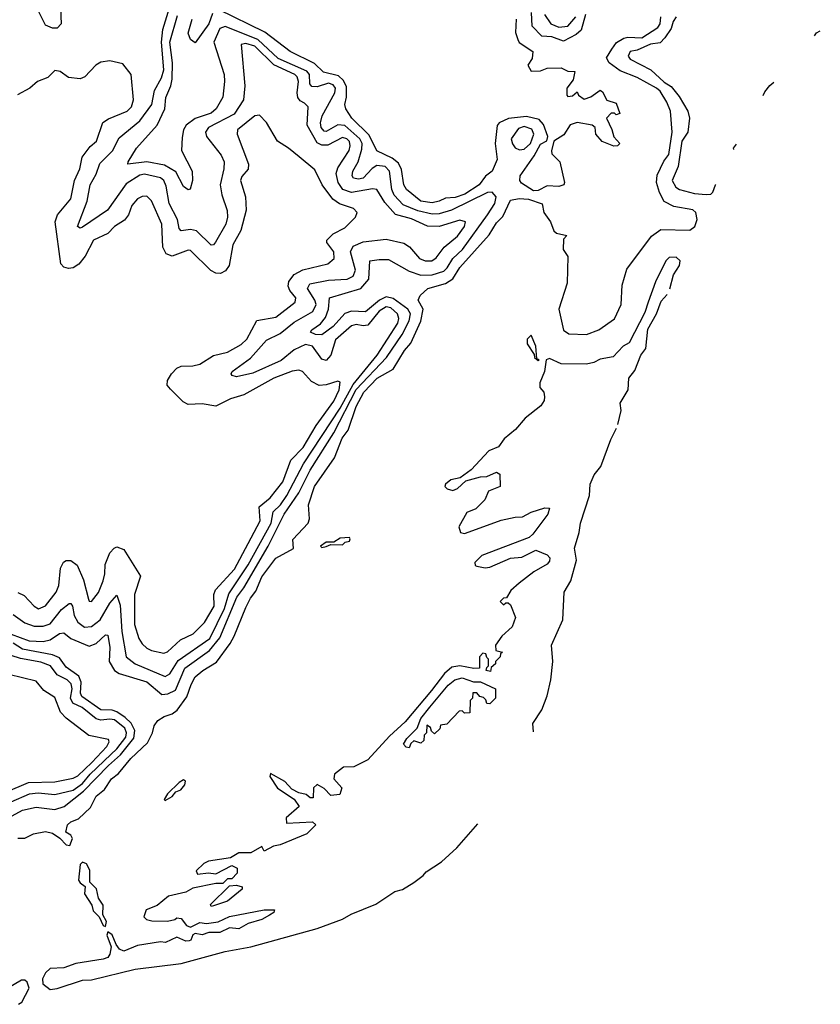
# Model space of a CAD drawing. Extents: x 2293878 to 2522763, y 823964 to 1006972.
# Tile 366 of 407: x 2494553 to 2498031, y 851105 to 855383. Entities that reach past the tile are written whole.
import ezdxf

# ---------------------------------------------------------------- set-up
doc = ezdxf.new("R2010")
doc.units = 0

msp = doc.modelspace()

# ---------------------------------------------------------------- linework, layer by layer
at = {"layer": '0CON20XD'}
for points in [[(2494525, 852798.4), (2494575, 852762.5), (2494615, 852747.9), (2494655, 852747.9), (2494685, 852758.4), (2494735, 852820.5), (2494767.1, 852847.1), (2494775, 852846.2), (2494781.6, 852835), (2494789, 852795), (2494805, 852764.7), (2494835, 852743.9), (2494865, 852746.4), (2494903.1, 852775), (2494945, 852848.2), (2494975, 852882.9), (2494988.8, 852838.8), (2494996, 852725), (2495015.9, 852615), (2495054.6, 852585), (2495185, 852529.2), (2495205, 852541.4), (2495241.6, 852598.4), (2495379.1, 852695), (2495442.6, 852825), (2495461.9, 852888.1), (2495545.3, 853015), (2495645.1, 853194.9), (2495654.5, 853245), (2495685.3, 853274.7), (2495713.3, 853315), (2495786.5, 853453.5), (2495945, 853694.6), (2496001.3, 853798.7), (2496105.4, 853925), (2496195.1, 854065), (2496199.7, 854085), (2496193.8, 854105), (2496165, 854130.4), (2496145, 854134.8), (2496115, 854116), (2496065, 854055.9), (2496045, 854052.6), (2496015, 854058.3), (2495995, 854052.4), (2495925, 853992.4), (2495904.2, 853925.8), (2495885, 853902.9), (2495865, 853907.8), (2495825, 853964.2), (2495795, 853971.3), (2495745, 853948.4), (2495688.4, 853901.6), (2495565, 853847.6), (2495495, 853830.9), (2495476.6, 853836.6), (2495471.4, 853845), (2495475.6, 853855), (2495555, 853912.4), (2495625, 853990.8), (2495685, 854019.8), (2495745, 854068.1), (2495826.2, 854115), (2495840.7, 854145), (2495834.8, 854165), (2495802.7, 854215), (2495813.2, 854235), (2495895, 854250.6), (2495975, 854256.3), (2496001.3, 854268.7), (2496012.3, 854295), (2495990.4, 854375), (2496001.4, 854398.6), (2496045, 854418.5), (2496145, 854429.8), (2496222.2, 854412.2), (2496245.7, 854395.7), (2496290, 854345), (2496315, 854334.7), (2496343.8, 854335), (2496362.2, 854347.8), (2496397.1, 854395), (2496455, 854443.1), (2496485.7, 854485), (2496489.4, 854505), (2496465, 854511.5), (2496374.6, 854484.6), (2496325, 854485.7), (2496255, 854517.4), (2496185, 854536.6), (2496138.9, 854588.9), (2496104.8, 854644.8), (2496085, 854648), (2495995, 854632.6), (2495956.6, 854645), (2495935.9, 854675), (2495927.7, 854715), (2495935, 854739.1), (2495983.7, 854815), (2495988.9, 854835), (2495985, 854854.5), (2495974.6, 854865), (2495955, 854870.6), (2495892, 854838), (2495865, 854837.9), (2495845, 854847.8), (2495801.9, 854925), (2495805.9, 855005), (2495790.2, 855020.2), (2495770.7, 855030.7), (2495761.1, 855045), (2495757.8, 855065), (2495763.6, 855115), (2495758.4, 855135), (2495748.7, 855145), (2495656.6, 855186.6), (2495575, 855267.4), (2495535, 855279.6), (2495515, 855275.5), (2495531, 855095), (2495524.5, 855035), (2495485, 854972.1), (2495372.5, 854915), (2495359.7, 854895), (2495364.8, 854874.8), (2495428.2, 854795), (2495440.7, 854765), (2495440, 854735), (2495423.7, 854665), (2495431.5, 854621.5), (2495454.2, 854554.2), (2495455.7, 854525), (2495448.6, 854495), (2495404, 854416), (2495395, 854405.4), (2495385, 854403.9), (2495321.1, 854465), (2495295, 854470.8), (2495255, 854466.2), (2495246.2, 854476.2), (2495238, 854515), (2495201.6, 854585), (2495189.4, 854659.4), (2495178.7, 854685), (2495165, 854696), (2495095, 854712.3), (2495075, 854707.5), (2495015, 854669.6), (2494934.7, 854555), (2494825, 854481.5), (2494815, 854477.1), (2494804.5, 854485), (2494846, 854594), (2494859.1, 854665), (2494885, 854712.3), (2494901.3, 854758.7), (2494956.3, 854813.7), (2494985, 854869.1), (2495075, 854944.2), (2495126.2, 855015), (2495139.1, 855075), (2495169, 855131), (2495179.2, 855165), (2495169.5, 855285), (2495175, 855340.8), (2495203.9, 855435)], [(2494728.3, 855468.3), (2494732.9, 855365), (2494715, 855345.8), (2494695, 855345.7), (2494665, 855358.6), (2494630.7, 855429.3)], [(2494545, 851827.5), (2494575, 851826.2), (2494612.5, 851845), (2494665, 851855.6), (2494695, 851848), (2494727.5, 851827.5), (2494755, 851797.5), (2494770, 851795), (2494782.5, 851825), (2494775, 851840), (2494753.6, 851853.6), (2494760, 851885), (2494775, 851898.1), (2494808.7, 851911.3), (2494860.2, 851959.8), (2494885, 852009.2), (2494921.4, 852038.6), (2494951.8, 852085), (2494981.7, 852108.3), (2495035, 852172.3), (2495108.6, 852241.4), (2495130, 852285), (2495136.7, 852315), (2495152.3, 852337.7), (2495180, 852355), (2495215, 852366.7), (2495236.9, 852383.1), (2495279.6, 852440.5), (2495297.3, 852495), (2495315, 852527.5), (2495347.8, 852555), (2495408.5, 852591.5), (2495467.9, 852672.1), (2495484.7, 852705), (2495535, 852829.4), (2495555, 852869.4), (2495579.4, 852900.6), (2495605, 852962.7), (2495665, 853043.3), (2495742.5, 853085), (2495738.8, 853125), (2495805.8, 853195), (2495812.5, 853215), (2495807.5, 853275), (2495834.1, 853355), (2495920.8, 853479.2), (2495953.7, 853565), (2495979.8, 853600.2), (2496015, 853702.9), (2496048.5, 853765), (2496106, 853825), (2496175.7, 853865), (2496225, 853945.5), (2496252.4, 853977.6), (2496295, 854072.5), (2496306.2, 854125), (2496284, 854165), (2496292.5, 854185), (2496326.2, 854215), (2496403.5, 854236.5), (2496435, 854257.4), (2496465, 854305.7), (2496592.2, 854447.8), (2496625, 854500.6), (2496651.7, 854528.3), (2496685, 854599.4), (2496723.5, 854606.5), (2496762.9, 854602.9), (2496823, 854583), (2496830, 854545), (2496858.8, 854505), (2496873.1, 854465), (2496885, 854456), (2496930, 854445), (2496915, 854430), (2496914.1, 854385), (2496933.8, 854353.8), (2496931.4, 854238.6), (2496894.7, 854125), (2496915, 854034.2), (2496938.3, 854018.3), (2497015, 854014.7), (2497068.5, 854035), (2497137.3, 854082.7), (2497165.7, 854145), (2497170.8, 854229.2), (2497191.2, 854298.8), (2497297.9, 854442.1), (2497338.9, 854471.1), (2497465, 854468.9), (2497486.3, 854485), (2497496.3, 854515), (2497490, 854545), (2497477.5, 854557.5), (2497395, 854571.5), (2497353, 854593), (2497332.5, 854632.5), (2497319.5, 854675), (2497322.5, 854707.5), (2497351.9, 854768.1), (2497373, 854796.9), (2497387.2, 854895), (2497380.9, 854985), (2497363.8, 855025), (2497335, 855072.2), (2497320, 855085), (2497235, 855132.2), (2497161.4, 855161.4), (2497113.8, 855195), (2497103, 855216.9), (2497125, 855255.6), (2497146, 855284), (2497177, 855303), (2497195, 855307.8), (2497255.6, 855304.3), (2497325, 855348.8), (2497335, 855364.4), (2497338.4, 855395)], [(2495259.1, 854870.9), (2495255.3, 854815), (2495302.2, 854725), (2495303.1, 854685), (2495293.6, 854646.4), (2495285, 854643.8), (2495265, 854658), (2495231.3, 854721.3), (2495181.3, 854751.4), (2495105, 854765.6), (2495023.3, 854755), (2495024, 854765), (2495060.9, 854825), (2495149.8, 854925), (2495183.3, 854995), (2495187.8, 855045), (2495209.2, 855095), (2495214.9, 855125), (2495216.3, 855196.3), (2495205.1, 855285), (2495238.3, 855401.7)], [(2495390.4, 855409.5), (2495374.3, 855365), (2495315, 855282.5), (2495295, 855297.5), (2495284.4, 855325), (2495302.5, 855385)], [(2496710, 855385), (2496707, 855327), (2496716.4, 855296.4), (2496723.6, 855283.6), (2496782.5, 855245), (2496780, 855215), (2496760, 855185), (2496775, 855160), (2496815, 855161.2), (2496845, 855172.5), (2496905, 855173.3), (2496935, 855160), (2496965, 855157.5), (2496957.7, 855122.3), (2496930, 855085), (2496930, 855055), (2496935, 855050), (2496955, 855052.5), (2496975, 855070), (2496980, 855055), (2497005, 855037.5), (2497035, 855047.5), (2497075, 855077.5), (2497085, 855070), (2497103.6, 855033.6), (2497145, 855020), (2497160, 854975), (2497145, 854970), (2497137, 854977), (2497123, 854977), (2497102.5, 854955), (2497126.2, 854906.2), (2497133.6, 854873.6), (2497160, 854845), (2497150, 854835), (2497133.6, 854833.6), (2497083.6, 854853.6), (2497056.7, 854885), (2497052.5, 854915), (2497040, 854925), (2496975, 854936.7), (2496945, 854926.7), (2496916.7, 854883.3), (2496874.2, 854855), (2496863, 854813), (2496865, 854800), (2496900, 854765), (2496920, 854675), (2496916.7, 854665), (2496895, 854658.8), (2496845, 854661.2), (2496805, 854640.8), (2496785, 854640), (2496732.6, 854672.6), (2496726.4, 854685), (2496727.9, 854705), (2496787.9, 854792.1), (2496815, 854842.5), (2496842.7, 854857.3), (2496846.9, 854875), (2496828, 854928), (2496809.2, 854949.2), (2496755, 854961.9), (2496676.6, 854953.4), (2496635.8, 854934.2), (2496627.1, 854922.9), (2496618.9, 854845), (2496627.7, 854775), (2496605, 854724.2), (2496576.3, 854703.7), (2496548.7, 854665), (2496486.8, 854625), (2496445, 854611.1), (2496402.7, 854607.3), (2496374.6, 854594.5), (2496345, 854587.8), (2496295, 854594.5), (2496233.4, 854645), (2496222.4, 854665), (2496212.2, 854732.2), (2496199.2, 854759.2), (2496171.6, 854781.6), (2496105, 854812.9), (2496071.3, 854881.3), (2495996.5, 854955), (2495970, 854995), (2495965.8, 855015), (2495973.2, 855046.8), (2495972, 855092), (2495959.1, 855119.1), (2495938.4, 855138.4), (2495872.5, 855155), (2495833, 855193), (2495728.1, 855245), (2495618.3, 855328.3), (2495416.6, 855426.6)], [(2497011.8, 855405), (2496991.8, 855338.2), (2496971.1, 855318.9), (2496915, 855290.4), (2496865, 855308.4), (2496821.9, 855311.9), (2496779.1, 855355), (2496776, 855415)], [(2496833.6, 855405), (2496861.1, 855365), (2496895, 855350), (2496935, 855355.6), (2496968.8, 855395)], [(2497405.5, 855395), (2497392, 855375), (2497383.8, 855345), (2497356.5, 855303.5), (2497335, 855282.5), (2497293.6, 855276.4), (2497235, 855251.2), (2497205, 855245.5), (2497197.1, 855225), (2497205, 855211.4), (2497295.2, 855165.2), (2497352.2, 855112.2), (2497383, 855093), (2497418.7, 855048.7), (2497456.2, 854985), (2497462.3, 854955), (2497455.3, 854895), (2497429.7, 854855), (2497413.8, 854745), (2497388, 854685), (2497404, 854655), (2497420, 854645), (2497485, 854627.7), (2497535, 854622.9), (2497555, 854625.4), (2497565, 854633.1), (2497575.4, 854665), (2497577.8, 854667.3)], [(2494515, 852712.9), (2494594.5, 852684.5), (2494655, 852681.1), (2494685, 852688.2), (2494725, 852716), (2494745, 852719.7), (2494774.9, 852694.9), (2494855, 852660.5), (2494885, 852672.1), (2494925, 852710.4), (2494935, 852708.6), (2494945.1, 852655), (2494942, 852595), (2494964.2, 852555), (2494985, 852541.8), (2495105, 852506.2), (2495170.6, 852450.6), (2495196, 852454), (2495229.8, 852470.2), (2495270.3, 852565), (2495377.6, 852642.4), (2495422.2, 852697.8), (2495496.4, 852873.6), (2495526.4, 852915), (2495631.9, 853095), (2495701.8, 853235), (2495765, 853328), (2495814.6, 853425.3), (2495917.7, 853587.7), (2496015, 853776.8), (2496146.2, 853915), (2496214.4, 854015), (2496244.7, 854075), (2496251.3, 854105), (2496239.6, 854125), (2496175, 854171.8), (2496145, 854178.6), (2496115.4, 854165), (2496055, 854113.8), (2495995, 854116.2), (2495965, 854106.6), (2495915, 854049.6), (2495865, 854014.1), (2495838, 854015), (2495816.9, 854025), (2495822.1, 854035), (2495859, 854061), (2495880.8, 854089.2), (2495894.6, 854125), (2495899.1, 854175), (2496035.2, 854215), (2496069.1, 854255), (2496074.2, 854335), (2496115, 854341.1), (2496155, 854341.7), (2496245, 854290.1), (2496295, 854273.2), (2496345, 854273.8), (2496395, 854290.4), (2496410.7, 854305), (2496434.6, 854345.4), (2496476.5, 854385), (2496585, 854535.2), (2496617.1, 854585), (2496623.3, 854613.3), (2496605, 854633.3), (2496585, 854632.9), (2496429, 854555), (2496375, 854539.3), (2496345, 854538.6), (2496283, 854553), (2496218.8, 854578.8), (2496180.2, 854620.2), (2496169.3, 854645), (2496160, 854725), (2496140.6, 854745), (2496105, 854749.6), (2496083.8, 854736.2), (2496045.1, 854694.9), (2496025, 854690.2), (2496003.8, 854695), (2495997.7, 854705), (2496000, 854725), (2496024, 854765), (2496040, 854820), (2496040.6, 854845), (2496030, 854865), (2495965, 854923.2), (2495935, 854926.7), (2495885, 854897.5), (2495875, 854899.4), (2495862.7, 854915), (2495859.9, 854935), (2495867.6, 854965), (2495921.5, 855065), (2495924.3, 855085), (2495915, 855100.3), (2495895, 855106.9), (2495845, 855090.9), (2495822.7, 855092.7), (2495812.9, 855105), (2495811.6, 855145), (2495799.8, 855159.8), (2495676.2, 855215), (2495587.4, 855297.5), (2495445, 855353.6), (2495422.5, 855345), (2495396.1, 855286.1), (2495440.6, 855145), (2495443.2, 855115), (2495435, 855046), (2495406.2, 854996.2), (2495385, 854976.2), (2495315, 854953), (2495276.3, 854925), (2495264.4, 854905), (2495259.1, 854870.9)], [(2498005.5, 855312.8), (2498014.4, 855325.6), (2498031.3, 855335.3)], [(2494545, 852893.9), (2494571.6, 852881.6), (2494615.4, 852835), (2494635, 852823.3), (2494665, 852835.8), (2494711.9, 852895), (2494722.8, 852925), (2494730.5, 852999.5), (2494743.6, 853026.4), (2494755, 853033.5), (2494775, 853033.6), (2494802.4, 853012.4), (2494829.3, 852949.3), (2494851.3, 852865), (2494855, 852857.1), (2494865, 852854.5), (2494895, 852893.6), (2494915, 852945.6), (2494923, 852975), (2494924.4, 853015.6), (2494944, 853066), (2494962.7, 853087.3), (2494975, 853092), (2495005, 853081.8), (2495077.8, 852965), (2495051.2, 852885), (2495051.9, 852755), (2495070.8, 852695), (2495085, 852670.9), (2495105, 852652.8), (2495125, 852642.1), (2495179, 852631), (2495195, 852637.1), (2495250.7, 852689.3), (2495305.9, 852715), (2495355, 852764.2), (2495397.7, 852835), (2495396.4, 852885), (2495403.8, 852906.2), (2495485.5, 852995), (2495545, 853106.9), (2495597.4, 853205), (2495593.8, 853266.2), (2495640.3, 853305), (2495695.9, 853375), (2495730.5, 853469.5), (2495785.1, 853524.9), (2495840.3, 853619.7), (2495917.7, 853725), (2495940.7, 853775), (2495945, 853808.8), (2495935, 853812.9), (2495885, 853796.5), (2495854.1, 853794.1), (2495820.5, 853810.5), (2495782, 853855), (2495765, 853860), (2495736, 853856), (2495657.5, 853825), (2495526.9, 853753.1), (2495468.6, 853735), (2495405, 853703.8), (2495345, 853714.1), (2495285, 853710.4), (2495262.7, 853722.7), (2495207.3, 853777.3), (2495194, 853795), (2495194.7, 853815), (2495211.8, 853845), (2495235, 853869.6), (2495255, 853877.3), (2495305, 853878.4), (2495335, 853885.8), (2495395, 853924.7), (2495455, 853939), (2495515, 853971.7), (2495539.3, 853995), (2495583.4, 854076.6), (2495665, 854090), (2495749.6, 854155), (2495752.9, 854175), (2495726.5, 854206.5), (2495718.8, 854225), (2495721.4, 854245), (2495745, 854275.3), (2495783.4, 854296.6), (2495892.1, 854322.1), (2495919.1, 854345), (2495917, 854375), (2495886.7, 854415), (2495886.9, 854425), (2495915, 854452.5), (2495965, 854478.9), (2496011.4, 854525), (2496018.6, 854545), (2496003, 854563), (2495942.7, 854582.7), (2495913, 854603), (2495866.9, 854665), (2495835, 854730), (2495766.7, 854786.7), (2495720.8, 854825), (2495672.2, 854855), (2495625, 854936.2), (2495595, 854968.8), (2495575, 854965.8), (2495498.5, 854905), (2495498.2, 854885), (2495547.1, 854755), (2495545.7, 854734.3), (2495518.5, 854701.5), (2495512.2, 854685), (2495533.4, 854613.4), (2495536.8, 854555), (2495513.4, 854466.6), (2495478.3, 854405), (2495463.3, 854315), (2495447.5, 854292.5), (2495425, 854280.2), (2495405, 854281.2), (2495382.8, 854292.8), (2495295, 854380.4), (2495285, 854381.8), (2495215.3, 854355.3), (2495188.5, 854365), (2495175.2, 854395.2), (2495170.5, 854495), (2495125, 854595.8), (2495105, 854616.7), (2495084.6, 854615.4), (2495065, 854604.3), (2495040.4, 854575), (2495025.4, 854535), (2495008.5, 854511.5), (2494965, 854484), (2494935, 854454.7), (2494873.3, 854425), (2494837.3, 854355), (2494809, 854321), (2494785, 854305.2), (2494765, 854302.2), (2494745, 854307.6), (2494732.2, 854322.2), (2494706.5, 854505), (2494717.3, 854535), (2494774.3, 854605), (2494790.4, 854685), (2494814.7, 854735), (2494824.8, 854785.2), (2494858.5, 854831.5), (2494886.7, 854855), (2494913.8, 854936.2), (2494937.9, 854952.1), (2495019.1, 854985), (2495038.2, 855005), (2495047.7, 855035), (2495037.1, 855145), (2495000.7, 855190.7), (2494943.9, 855203.9), (2494905, 855198.8), (2494884.1, 855185.9), (2494835.9, 855134.1)], [(2494835.9, 855134.1), (2494815, 855126.7), (2494765, 855132.5), (2494728.3, 855158.3), (2494705, 855162.5), (2494675, 855132.5), (2494630, 855115), (2494597.5, 855085), (2494543.6, 855056.4)], [(2497783.4, 855053.1), (2497790.4, 855069.6), (2497812.2, 855097.8), (2497829, 855111.4)], [(2496725, 854816.9), (2496745, 854820), (2496772.7, 854845), (2496786.8, 854885), (2496778, 854908), (2496745, 854919), (2496719.9, 854910.1), (2496688.6, 854865), (2496693.3, 854843.3), (2496706.2, 854826.2), (2496725, 854816.9)], [(2497655.1, 854819.1), (2497653.8, 854825), (2497667.2, 854842.1)], [(2497376.9, 854213.1), (2497393.8, 854275), (2497419.4, 854315), (2497422.3, 854335), (2497405, 854350.8), (2497375, 854349.2), (2497360, 854335), (2497315, 854244), (2497283.4, 854155), (2497269, 854111), (2497200.4, 853979.5), (2497175, 853964.3), (2497131.1, 853918.9), (2497075, 853907.9), (2497047.1, 853892.9), (2497015, 853886.3), (2496905, 853887.8), (2496855, 853910.8), (2496840, 853905), (2496832.5, 853855), (2496813.3, 853805), (2496813.3, 853785), (2496830, 853765), (2496832.5, 853745), (2496831.7, 853728.3), (2496817.5, 853705), (2496748.3, 853651.7), (2496707, 853603), (2496658.3, 853561.7), (2496633, 853527), (2496590.7, 853509.3), (2496515, 853426.7), (2496467, 853393), (2496426.4, 853383.6), (2496402.5, 853365), (2496400, 853355), (2496410, 853345), (2496435, 853337.5), (2496455, 853346.7), (2496491.2, 853378.8), (2496555, 853397.5), (2496581.7, 853398.3), (2496625, 853417.5), (2496638.3, 853408.3), (2496640, 853355), (2496590, 853335), (2496573.6, 853296.4), (2496535, 853257.5), (2496495, 853242.5), (2496460.7, 853179.3), (2496467.5, 853155), (2496485, 853150), (2496585, 853186.2), (2496645, 853208), (2496705, 853222), (2496737, 853223), (2496775, 853243.3), (2496835, 853262.5), (2496855, 853260), (2496847.5, 853235), (2496783, 853147), (2496766.2, 853133.8), (2496560, 853055), (2496530, 853025), (2496531.7, 853011.7), (2496538.3, 853008.3), (2496575, 853001.2), (2496595, 853003.8), (2496685, 853043.3), (2496735, 853047.5), (2496795, 853077.5), (2496845, 853057.5), (2496856.7, 853045), (2496855, 853030), (2496845, 853017.5), (2496786, 852984), (2496722.5, 852935), (2496687, 852903), (2496668.3, 852871.7), (2496655, 852870), (2496640, 852855), (2496655, 852840), (2496665, 852850), (2496675, 852850), (2496685, 852840), (2496707.5, 852785), (2496692.5, 852745), (2496647.5, 852705), (2496620, 852665), (2496621.7, 852641.7), (2496650, 852635), (2496641.7, 852628.3), (2496640, 852615), (2496620, 852595), (2496620, 852585), (2496601.7, 852568.3), (2496598.3, 852551.7), (2496580, 852555), (2496581.7, 852568.3), (2496590, 852575), (2496590, 852605), (2496581.7, 852611.7), (2496578.3, 852628.3), (2496565, 852630), (2496550, 852615), (2496550, 852565), (2496526.2, 852563.8), (2496465, 852576.2), (2496430, 852570), (2496397.9, 852542.1), (2496341.8, 852468.2), (2496227.4, 852332.6), (2496160, 852270), (2496065, 852167.5), (2496005, 852137.5), (2495960, 852135), (2495920, 852105), (2495917.5, 852085), (2495952.5, 852045), (2495943.6, 852016.4), (2495905, 852012.5), (2495875, 852042.5), (2495845, 852060), (2495830, 852045), (2495828.3, 852001.7), (2495815, 852002.5), (2495797, 852017), (2495765, 852023.3), (2495735, 852040), (2495705, 852072.5), (2495642.5, 852107.5), (2495640, 852095), (2495673.6, 852043.6), (2495745.9, 851995.9), (2495766.7, 851965), (2495710, 851915), (2495711.7, 851891.7), (2495825, 851897.5), (2495840, 851885), (2495800, 851845), (2495685, 851797.5), (2495655, 851792.5), (2495615, 851770), (2495605, 851790), (2495557, 851763), (2495505, 851762.5), (2495469.3, 851740.7), (2495373.6, 851726.4), (2495353, 851717), (2495320, 851685), (2495325, 851670), (2495373.3, 851676.7), (2495405, 851672.5), (2495475, 851707.5), (2495497, 851697), (2495497.5, 851675), (2495475, 851650), (2495455, 851650), (2495435, 851630), (2495405, 851630), (2495305, 851610), (2495275, 851592.5), (2495200, 851575), (2495150, 851535), (2495102.5, 851515), (2495092.5, 851485), (2495103.9, 851473.9), (2495127, 851467), (2495195, 851466.7), (2495227, 851473), (2495235, 851480), (2495255, 851477.5), (2495277, 851447), (2495295, 851440), (2495335, 851460), (2495365, 851456.7), (2495415, 851463.3), (2495465, 851486.2), (2495615, 851516.2), (2495660, 851515), (2495656.4, 851503.6), (2495638.3, 851491.7), (2495605, 851473.3), (2495545, 851456.7), (2495505, 851432.5), (2495465, 851436.7), (2495423, 851417), (2495375, 851416.7), (2495345, 851407.5), (2495315, 851413.3), (2495305, 851407.5), (2495296.7, 851383.3), (2495289.3, 851380.7), (2495275, 851380), (2495235, 851396.7), (2495186.1, 851373.9), (2495165, 851376.2), (2495065, 851361.2), (2495005, 851335.8), (2494986, 851345), (2494971.2, 851365), (2494955, 851406.2), (2494935, 851420), (2494930.8, 851405), (2494950.8, 851355), (2494945, 851322.5), (2494935, 851308.8), (2494915, 851300.8), (2494797.3, 851282.7), (2494745, 851264.2), (2494685, 851260.8), (2494665, 851241.9), (2494652.1, 851215), (2494653.5, 851193.5), (2494685, 851170), (2494715, 851174), (2494825, 851210), (2494865, 851212), (2495055, 851258), (2495255, 851282.1), (2495445.9, 851334.1), (2495556.7, 851355), (2495845, 851434.6), (2495955, 851474.5), (2495992.9, 851497.1), (2496100.6, 851539.4), (2496183.3, 851595), (2496215.6, 851604.4), (2496265, 851634.2), (2496306, 851665), (2496319.4, 851680.6), (2496385, 851724.2), (2496452.5, 851785), (2496543, 851889.6)], [(2497151.4, 853624), (2497165.7, 853685), (2497162.3, 853717.6), (2497195.9, 853775), (2497199.6, 853825), (2497225, 853858.1), (2497252.2, 853925), (2497273.6, 853955), (2497281.9, 854038.1), (2497320.3, 854105), (2497339.9, 854160.1), (2497365.8, 854188.3)], [(2496805, 853902.5), (2496810, 853905), (2496800, 853910), (2496796, 853964), (2496775, 854012.5), (2496757.5, 853995), (2496757.5, 853975), (2496788.3, 853928.3), (2496790, 853915), (2496805, 853902.5)], [(2496785.9, 852289.5), (2496781.6, 852325), (2496821.1, 852385), (2496845, 852446), (2496860.4, 852515), (2496868.5, 852595), (2496863.8, 852665), (2496912.5, 852775), (2496918.2, 852895), (2496947.5, 852945), (2496971.9, 853035), (2496963.5, 853086.5), (2496984.2, 853155), (2496989.3, 853195), (2497028.7, 853315), (2497031.1, 853365), (2497049.2, 853405), (2497078.1, 853441.9), (2497120.8, 853559.2), (2497145.8, 853608.2)], [(2495865, 853090), (2495885, 853094.3), (2495905, 853103.3), (2495955, 853102), (2495966.7, 853113.3), (2495985, 853117.5), (2495988, 853128), (2495985, 853132.5), (2495945, 853130), (2495917, 853113), (2495885, 853112.5), (2495860, 853095), (2495865, 853090)], [(2494475, 851899.8), (2494565, 851948.1), (2494625, 851961.6), (2494705, 851951.2), (2494745.3, 851965), (2494829.6, 852030.4), (2494937.9, 852142.1), (2494991.4, 852188.6), (2495048.4, 852261.6), (2495052.3, 852295), (2495036.4, 852326.4), (2495011.5, 852351.5), (2494975.4, 852375.4), (2494955, 852382.6), (2494905, 852384.9), (2494822.4, 852442.4), (2494816.3, 852456.3), (2494819.3, 852505), (2494810.3, 852530.3), (2494755, 852570.4), (2494725, 852610.9), (2494695, 852623), (2494565, 852648.1), (2494525, 852673.5)], [(2494515, 851984.2), (2494595, 852019.3), (2494633.5, 852023.5), (2494705, 852015.9), (2494785, 852035.7), (2494825, 852064.1), (2494859.3, 852105), (2494949, 852191), (2494975.3, 852214.7), (2495013.4, 852265), (2495016.7, 852285), (2495008.9, 852305), (2494965, 852340.3), (2494945, 852344.6), (2494905, 852339.1), (2494885, 852344.9), (2494823.6, 852395), (2494783, 852413), (2494773.4, 852435), (2494781.1, 852475), (2494776.9, 852496.9), (2494758.3, 852515), (2494716.2, 852536.2), (2494686.2, 852576.2), (2494645, 852591.9), (2494556.9, 852606.9), (2494515, 852620.3)], [(2494492.7, 852027.3), (2494590.6, 852069.4), (2494705, 852072.3), (2494785, 852087.1), (2494805, 852097.7), (2494866, 852155), (2494931.3, 852225), (2494942, 852245), (2494938.5, 852255), (2494852.6, 852272.6), (2494755, 852347.8), (2494730.7, 852375), (2494705, 852437.9), (2494658.1, 852468.1), (2494625, 852508.4), (2494505, 852538.2)], [(2496245, 852220), (2496231.7, 852221.7), (2496220, 852235), (2496235, 852260), (2496280, 852305), (2496295, 852346.7), (2496335, 852396.7), (2496415, 852491.2), (2496443.3, 852515), (2496475, 852523.3), (2496525, 852506.2), (2496555, 852505.8), (2496620, 852475), (2496620, 852435), (2496595, 852410), (2496581.7, 852411.7), (2496578.3, 852428.3), (2496568.3, 852438.3), (2496551.7, 852441.7), (2496538.3, 852458.3), (2496521.7, 852458.3), (2496520, 852435), (2496510, 852425), (2496508.3, 852371.7), (2496485, 852370), (2496475, 852380), (2496461.7, 852378.3), (2496408.3, 852321.7), (2496381.7, 852318.3), (2496378.3, 852301.7), (2496355, 852280), (2496341.7, 852291.7), (2496338.3, 852308.3), (2496321.7, 852318.3), (2496320, 852285), (2496310, 852275), (2496308.3, 852251.7), (2496295, 852240), (2496265, 852250), (2496251.7, 852238.3), (2496245, 852220)], [(2495185, 851990), (2495215, 852007.5), (2495231.7, 852028.3), (2495253, 852037), (2495270.7, 852059.3), (2495272.5, 852075), (2495265, 852080), (2495245, 852069.2), (2495195, 852018.8), (2495180, 851995), (2495185, 851990)], [(2494925, 851442.5), (2494930, 851465), (2494913.3, 851493.3), (2494915.8, 851535.8), (2494895.7, 851565.7), (2494886.9, 851606.9), (2494857.5, 851635), (2494857.7, 851687.7), (2494843.3, 851715), (2494825, 851722), (2494815, 851712.5), (2494808.8, 851645), (2494815, 851632.5), (2494837.5, 851617.5), (2494833.8, 851585), (2494865.6, 851535.6), (2494871.5, 851511.5), (2494897.5, 851485), (2494915, 851446.7), (2494925, 851442.5)], [(2495385, 851530), (2495381.7, 851538.3), (2495465, 851620), (2495495, 851622.5), (2495520, 851615), (2495520, 851605), (2495455, 851553.3), (2495395, 851532.5), (2495385, 851530)], [(2494547.5, 851105), (2494562.5, 851115), (2494594.1, 851175), (2494585, 851201.9), (2494575, 851210), (2494560, 851210), (2494396.7, 851115)]]:
    msp.add_lwpolyline(points, dxfattribs=at)

doc.saveas('drawing.dxf')
